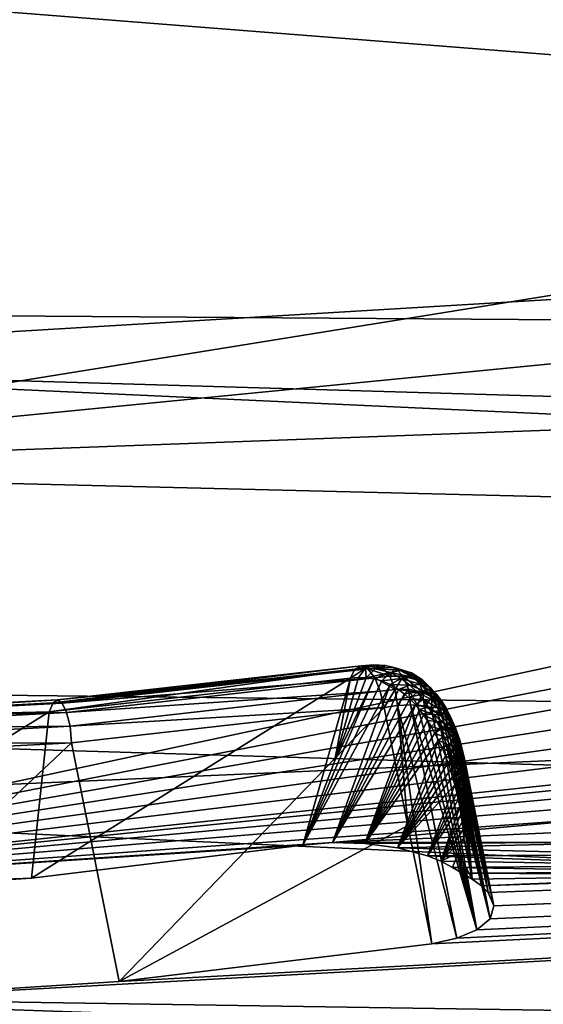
# Model space of a CAD drawing. Header units: metres. Extents: x -31 to 116, y -84 to 84.
# Tile 334 of 656: x 25.5 to 27.82, y -56.85 to -52.49. Entities that reach past the tile are written whole.
import ezdxf

# ---------------------------------------------------------------- set-up
doc = ezdxf.new("R2010")
doc.units = ezdxf.units.M
doc.layers.add('solid_80010000GA_11_1', color=7, linetype='CONTINUOUS')

msp = doc.modelspace()

# ---------------------------------------------------------------- linework, layer by layer
at = {"layer": 'solid_80010000GA_11_1'}
for points in [[(44.944008, -50.069504, -35.169174), (44.944008, -52.713673, -31.065969), (23.04767, -51.737694, -31.943884)], [(44.944008, -52.713673, -31.065969), (23.04767, -54.017448, -27.916229), (23.04767, -51.737694, -31.943884)], [(12.5, -51.775623, 27.509621), (103, -52.012264, 31.870413), (103, -54.352322, 27.691591)], [(12.5, -53.711914, 23.505838), (12.5, -51.775623, 27.509621), (103, -54.352322, 27.691591)], [(12.5, -51.775642, -27.509588), (103, -54.35323, -27.689806), (103, -52.015404, -31.86529)], [(12.5, -51.775642, -27.509588), (12.5, -53.711929, -23.505802), (103, -54.35323, -27.689806)], [(32.305847, -52.995266, 30.139357), (23.04767, -52.267593, 31.069263), (23.04767, -54.487438, 26.9874)], [(32.305847, -52.995266, 30.139357), (32.387905, -52.35218, 31.245844), (23.04767, -52.267593, 31.069263)], [(44.944008, -52.713673, -31.065969), (44.944008, -55.024616, -26.760374), (23.04767, -54.017448, -27.916229)], [(32.04496, -53.605869, 29.029888), (32.305847, -52.995266, 30.139357), (23.04767, -54.487438, 26.9874)], [(31.608759, -54.171326, 27.943922), (32.04496, -53.605869, 29.029888), (23.04767, -54.487438, 26.9874)], [(12.5, -53.711914, 23.505838), (103, -54.352322, 27.691591), (103, -56.357498, 23.341595)], [(12.5, -55.339149, 19.366802), (12.5, -53.711914, 23.505838), (103, -56.357498, 23.341595)], [(12.5, -53.711929, -23.505802), (103, -56.357452, -23.341688), (103, -54.35323, -27.689806)], [(12.5, -53.711929, -23.505802), (12.5, -55.339161, -19.366768), (103, -56.357452, -23.341688)], [(44.944008, -55.024616, -26.760374), (23.04767, -55.984234, -23.726908), (23.04767, -54.017448, -27.916229)], [(31.004324, -54.68261, 26.905794), (31.608759, -54.171326, 27.943922), (23.04767, -54.487438, 26.9874)], [(31.004324, -54.68261, 26.905794), (23.04767, -54.487438, 26.9874), (23.04767, -56.389107, 22.747948)], [(30.641781, -54.916027, 26.411512), (31.004324, -54.68261, 26.905794), (23.04767, -56.389107, 22.747948)], [(30.242102, -55.133194, 25.938755), (30.641781, -54.916027, 26.411512), (23.04767, -56.389107, 22.747948)], [(44.944008, -55.024616, -26.760374), (44.944008, -56.985374, -22.282122), (23.04767, -55.984234, -23.726908)], [(29.806677, -55.333946, 25.489529), (30.242102, -55.133194, 25.938755), (23.04767, -56.389107, 22.747948)], [(12.5, -55.339149, 19.366802), (103, -56.357498, 23.341595), (103, -58.015087, 18.847979)], [(12.5, -56.648029, 15.116095), (12.5, -55.339149, 19.366802), (103, -58.015087, 18.847979)], [(12.5, -55.339161, -19.366768), (103, -58.015034, -18.848118), (103, -56.357452, -23.341688)], [(12.5, -55.339161, -19.366768), (12.5, -56.648037, -15.116065), (103, -58.015034, -18.848118)], [(29.337193, -55.517944, 25.066338), (29.806677, -55.333946, 25.489529), (23.04767, -56.389107, 22.747948)], [(25.649391, -55.518707, 22.22127), (27.014053, -55.354046, 22.62125), (26.986858, -55.368507, 22.689796)], [(25.668043, -55.505249, 22.149675), (27.014053, -55.354046, 22.62125), (25.649391, -55.518707, 22.22127)], [(25.668043, -55.505249, 22.149675), (27.044735, -55.367481, 22.554062), (27.014053, -55.354046, 22.62125)], [(26.986858, -55.368507, 22.689796), (27.071064, -55.349289, 22.651485), (27.034273, -55.364811, 22.714455)], [(26.986858, -55.368507, 22.689796), (27.014053, -55.354046, 22.62125), (27.071064, -55.349289, 22.651485)], [(27.014053, -55.354046, 22.62125), (27.108561, -55.36153, 22.588102), (27.071064, -55.349289, 22.651485)], [(27.014053, -55.354046, 22.62125), (27.044735, -55.367481, 22.554062), (27.108561, -55.36153, 22.588102)], [(27.077303, -55.367458, 22.744572), (27.034273, -55.364811, 22.714455), (27.071064, -55.349289, 22.651485)], [(27.122309, -55.352005, 22.68816), (27.071064, -55.349289, 22.651485), (27.108561, -55.36153, 22.588102)], [(27.122309, -55.352005, 22.68816), (27.077303, -55.367458, 22.744572), (27.071064, -55.349289, 22.651485)], [(27.194206, -55.373047, 22.744238), (27.077303, -55.367458, 22.744572), (27.122309, -55.352005, 22.68816)], [(27.165676, -55.363613, 22.629475), (27.122309, -55.352005, 22.68816), (27.108561, -55.36153, 22.588102)], [(27.237999, -55.385426, 22.690266), (27.122309, -55.352005, 22.68816), (27.165676, -55.363613, 22.629475)], [(27.237999, -55.385426, 22.690266), (27.194206, -55.373047, 22.744238), (27.122309, -55.352005, 22.68816)], [(25.632374, -55.558414, 22.282747), (26.986858, -55.368507, 22.689796), (26.967093, -55.409115, 22.74988)], [(25.649391, -55.518707, 22.22127), (26.986858, -55.368507, 22.689796), (25.632374, -55.558414, 22.282747)], [(25.688778, -55.519947, 22.078859), (27.044735, -55.367481, 22.554062), (25.668043, -55.505249, 22.149675)], [(25.688778, -55.519947, 22.078859), (27.074648, -55.406708, 22.497471), (27.044735, -55.367481, 22.554062)], [(26.967093, -55.409115, 22.74988), (27.034273, -55.364811, 22.714455), (27.003269, -55.4062, 22.768272)], [(26.967093, -55.409115, 22.74988), (26.986858, -55.368507, 22.689796), (27.034273, -55.364811, 22.714455)], [(27.036783, -55.408058, 22.791006), (27.003269, -55.4062, 22.768272), (27.034273, -55.364811, 22.714455)], [(27.077303, -55.367458, 22.744572), (27.036783, -55.408058, 22.791006), (27.034273, -55.364811, 22.714455)], [(27.143993, -55.384003, 22.792549), (27.036783, -55.408058, 22.791006), (27.077303, -55.367458, 22.744572)], [(27.143993, -55.384003, 22.792549), (27.070898, -55.411682, 22.813581), (27.036783, -55.408058, 22.791006)], [(27.044735, -55.367481, 22.554062), (27.141571, -55.399681, 22.533073), (27.108561, -55.36153, 22.588102)], [(27.044735, -55.367481, 22.554062), (27.074648, -55.406708, 22.497471), (27.141571, -55.399681, 22.533073)], [(27.143993, -55.384003, 22.792549), (27.106398, -55.421108, 22.838037), (27.070898, -55.411682, 22.813581)], [(27.074648, -55.406708, 22.497471), (27.165476, -55.458584, 22.494104), (27.141571, -55.399681, 22.533073)], [(27.194206, -55.373047, 22.744238), (27.143993, -55.384003, 22.792549), (27.077303, -55.367458, 22.744572)], [(27.143993, -55.384003, 22.792549), (27.192677, -55.40987, 22.830349), (27.106398, -55.421108, 22.838037)], [(27.165676, -55.363613, 22.629475), (27.108561, -55.36153, 22.588102), (27.141571, -55.399681, 22.533073)], [(27.201538, -55.400566, 22.576487), (27.165676, -55.363613, 22.629475), (27.141571, -55.399681, 22.533073)], [(27.201538, -55.400566, 22.576487), (27.141571, -55.399681, 22.533073), (27.165476, -55.458584, 22.494104)], [(27.194206, -55.373047, 22.744238), (27.2435, -55.403702, 22.787657), (27.143993, -55.384003, 22.792549)], [(27.2435, -55.403702, 22.787657), (27.192677, -55.40987, 22.830349), (27.143993, -55.384003, 22.792549)], [(27.22496, -55.45797, 22.536448), (27.201538, -55.400566, 22.576487), (27.165476, -55.458584, 22.494104)], [(27.269978, -55.419495, 22.637342), (27.165676, -55.363613, 22.629475), (27.201538, -55.400566, 22.576487)], [(27.269978, -55.419495, 22.637342), (27.237999, -55.385426, 22.690266), (27.165676, -55.363613, 22.629475)], [(27.2435, -55.403702, 22.787657), (27.280247, -55.437279, 22.823271), (27.192677, -55.40987, 22.830349)], [(27.285891, -55.416798, 22.737852), (27.2435, -55.403702, 22.787657), (27.194206, -55.373047, 22.744238)], [(27.237999, -55.385426, 22.690266), (27.285891, -55.416798, 22.737852), (27.194206, -55.373047, 22.744238)], [(27.286106, -55.471115, 22.592062), (27.201538, -55.400566, 22.576487), (27.22496, -55.45797, 22.536448)], [(27.286106, -55.471115, 22.592062), (27.269978, -55.419495, 22.637342), (27.201538, -55.400566, 22.576487)], [(27.315189, -55.447636, 22.686474), (27.285891, -55.416798, 22.737852), (27.237999, -55.385426, 22.690266)], [(27.269978, -55.419495, 22.637342), (27.315189, -55.447636, 22.686474), (27.237999, -55.385426, 22.690266)], [(27.320465, -55.450779, 22.777115), (27.280247, -55.437279, 22.823271), (27.2435, -55.403702, 22.787657)], [(27.285891, -55.416798, 22.737852), (27.320465, -55.450779, 22.777115), (27.2435, -55.403702, 22.787657)], [(26.967093, -55.409115, 22.74988), (26.755745, -56.148853, 23.502787), (25.553888, -56.295174, 23.094933)], [(25.632374, -55.558414, 22.282747), (26.967093, -55.409115, 22.74988), (25.553888, -56.295174, 23.094933)], [(25.708649, -55.560871, 22.018929), (27.074648, -55.406708, 22.497471), (25.688778, -55.519947, 22.078859)], [(25.708649, -55.560871, 22.018929), (27.099628, -55.466518, 22.459442), (27.074648, -55.406708, 22.497471)], [(26.896292, -55.778374, 23.146826), (26.755745, -56.148853, 23.502787), (26.967093, -55.409115, 22.74988)], [(27.070898, -55.411682, 22.813581), (26.755745, -56.148853, 23.502787), (26.896292, -55.778374, 23.146826)], [(27.070898, -55.411682, 22.813581), (27.106398, -55.421108, 22.838037), (26.755745, -56.148853, 23.502787)], [(27.106398, -55.421108, 22.838037), (27.14308, -55.436729, 22.864008), (26.755745, -56.148853, 23.502787)], [(27.14308, -55.436729, 22.864008), (26.888149, -56.137028, 23.536854), (26.755745, -56.148853, 23.502787)], [(27.14308, -55.436729, 22.864008), (27.180405, -55.459259, 22.891426), (26.888149, -56.137028, 23.536854)], [(26.896292, -55.778374, 23.146826), (27.003269, -55.4062, 22.768272), (27.036783, -55.408058, 22.791006)], [(26.896292, -55.778374, 23.146826), (26.967093, -55.409115, 22.74988), (27.003269, -55.4062, 22.768272)], [(27.070898, -55.411682, 22.813581), (26.896292, -55.778374, 23.146826), (27.036783, -55.408058, 22.791006)], [(27.074648, -55.406708, 22.497471), (27.099628, -55.466518, 22.459442), (27.165476, -55.458584, 22.494104)], [(27.192677, -55.40987, 22.830349), (27.14308, -55.436729, 22.864008), (27.106398, -55.421108, 22.838037)], [(27.192677, -55.40987, 22.830349), (27.230984, -55.439491, 22.861937), (27.14308, -55.436729, 22.864008)], [(27.230984, -55.439491, 22.861937), (27.180405, -55.459259, 22.891426), (27.14308, -55.436729, 22.864008)], [(27.230984, -55.439491, 22.861937), (27.262405, -55.470718, 22.889269), (27.180405, -55.459259, 22.891426)], [(27.280247, -55.437279, 22.823271), (27.230984, -55.439491, 22.861937), (27.192677, -55.40987, 22.830349)], [(27.280247, -55.437279, 22.823271), (27.309124, -55.471531, 22.853666), (27.230984, -55.439491, 22.861937)], [(27.309124, -55.471531, 22.853666), (27.262405, -55.470718, 22.889269), (27.230984, -55.439491, 22.861937)], [(27.328091, -55.492851, 22.639225), (27.315189, -55.447636, 22.686474), (27.269978, -55.419495, 22.637342)], [(27.286106, -55.471115, 22.592062), (27.328091, -55.492851, 22.639225), (27.269978, -55.419495, 22.637342)], [(27.346888, -55.485134, 22.810751), (27.309124, -55.471531, 22.853666), (27.280247, -55.437279, 22.823271)], [(27.320465, -55.450779, 22.777115), (27.346888, -55.485134, 22.810751), (27.280247, -55.437279, 22.823271)], [(27.347729, -55.478619, 22.728004), (27.320465, -55.450779, 22.777115), (27.285891, -55.416798, 22.737852)], [(27.315189, -55.447636, 22.686474), (27.347729, -55.478619, 22.728004), (27.285891, -55.416798, 22.737852)], [(27.359324, -55.518108, 22.680752), (27.347729, -55.478619, 22.728004), (27.315189, -55.447636, 22.686474)], [(27.328091, -55.492851, 22.639225), (27.359324, -55.518108, 22.680752), (27.315189, -55.447636, 22.686474)], [(25.708649, -55.560871, 22.018929), (25.72484, -55.622063, 21.978325), (27.099628, -55.466518, 22.459442)], [(25.72484, -55.622063, 21.978325), (27.115999, -55.538261, 22.445606), (27.099628, -55.466518, 22.459442)], [(27.180405, -55.459259, 22.891426), (27.205391, -55.478268, 22.910311), (26.888149, -56.137028, 23.536854)], [(27.205391, -55.478268, 22.910311), (27.230217, -55.500565, 22.929575), (26.888149, -56.137028, 23.536854)], [(27.099628, -55.466518, 22.459442), (27.115999, -55.538261, 22.445606), (27.165476, -55.458584, 22.494104)], [(27.165476, -55.458584, 22.494104), (27.115999, -55.538261, 22.445606), (27.175999, -55.530354, 22.476248)], [(27.22496, -55.45797, 22.536448), (27.165476, -55.458584, 22.494104), (27.175999, -55.530354, 22.476248)], [(27.22496, -55.45797, 22.536448), (27.175999, -55.530354, 22.476248), (27.232613, -55.527531, 22.515085)], [(27.262405, -55.470718, 22.889269), (27.205391, -55.478268, 22.910311), (27.180405, -55.459259, 22.891426)], [(27.262405, -55.470718, 22.889269), (27.230217, -55.500565, 22.929575), (27.205391, -55.478268, 22.910311)], [(27.22496, -55.45797, 22.536448), (27.232613, -55.527531, 22.515085), (27.263969, -55.529526, 22.541412)], [(27.286106, -55.471115, 22.592062), (27.22496, -55.45797, 22.536448), (27.263969, -55.529526, 22.541412)], [(27.262405, -55.470718, 22.889269), (27.288969, -55.502781, 22.913588), (27.230217, -55.500565, 22.929575)], [(27.332706, -55.505848, 22.88047), (27.288969, -55.502781, 22.913588), (27.262405, -55.470718, 22.889269)], [(27.309124, -55.471531, 22.853666), (27.332706, -55.505848, 22.88047), (27.262405, -55.470718, 22.889269)], [(27.286106, -55.471115, 22.592062), (27.263969, -55.529526, 22.541412), (27.295437, -55.536503, 22.571598)], [(27.286106, -55.471115, 22.592062), (27.295437, -55.536503, 22.571598), (27.328091, -55.492851, 22.639225)], [(27.367941, -55.519318, 22.840502), (27.332706, -55.505848, 22.88047), (27.309124, -55.471531, 22.853666)], [(27.346888, -55.485134, 22.810751), (27.367941, -55.519318, 22.840502), (27.309124, -55.471531, 22.853666)], [(27.372467, -55.510319, 22.764231), (27.346888, -55.485134, 22.810751), (27.320465, -55.450779, 22.777115)], [(27.347729, -55.478619, 22.728004), (27.372467, -55.510319, 22.764231), (27.320465, -55.450779, 22.777115)], [(27.392031, -55.542164, 22.796703), (27.367941, -55.519318, 22.840502), (27.346888, -55.485134, 22.810751)], [(27.372467, -55.510319, 22.764231), (27.392031, -55.542164, 22.796703), (27.346888, -55.485134, 22.810751)], [(27.383627, -55.544949, 22.718111), (27.372467, -55.510319, 22.764231), (27.347729, -55.478619, 22.728004)], [(27.359324, -55.518108, 22.680752), (27.383627, -55.544949, 22.718111), (27.347729, -55.478619, 22.728004)], [(28.83744, -55.684433, 24.672749), (29.337193, -55.517944, 25.066338), (23.04767, -56.389107, 22.747948)], [(25.668043, -55.505249, 22.149675), (25.649391, -55.518707, 22.22127), (24.255337, -55.591526, 21.935373)], [(24.264912, -55.57888, 21.861864), (25.668043, -55.505249, 22.149675), (24.255337, -55.591526, 21.935373)], [(24.255337, -55.591526, 21.935373), (25.649391, -55.518707, 22.22127), (25.632374, -55.558414, 22.282747)], [(25.688778, -55.519947, 22.078859), (25.668043, -55.505249, 22.149675), (24.264912, -55.57888, 21.861864)], [(24.275099, -55.594463, 21.788961), (25.688778, -55.519947, 22.078859), (24.264912, -55.57888, 21.861864)], [(25.708649, -55.560871, 22.018929), (25.688778, -55.519947, 22.078859), (24.275099, -55.594463, 21.788961)], [(27.230217, -55.500565, 22.929575), (27.254782, -55.526199, 22.94912), (26.888149, -56.137028, 23.536854)], [(27.254782, -55.526199, 22.94912), (27.030684, -56.14069, 23.534685), (26.888149, -56.137028, 23.536854)], [(27.254782, -55.526199, 22.94912), (27.272926, -55.547665, 22.963917), (27.030684, -56.14069, 23.534685)], [(27.175999, -55.530354, 22.476248), (27.115999, -55.538261, 22.445606), (27.221914, -56.062237, 22.450974)], [(27.232613, -55.527531, 22.515085), (27.175999, -55.530354, 22.476248), (27.43874, -56.56134, 22.523781)], [(27.175999, -55.530354, 22.476248), (27.327827, -56.586235, 22.456341), (27.43874, -56.56134, 22.523781)], [(27.175999, -55.530354, 22.476248), (27.221914, -56.062237, 22.450974), (27.327827, -56.586235, 22.456341)], [(27.288969, -55.502781, 22.913588), (27.254782, -55.526199, 22.94912), (27.230217, -55.500565, 22.929575)], [(27.232613, -55.527531, 22.515085), (27.43874, -56.56134, 22.523781), (27.528032, -56.523815, 22.622425)], [(27.263969, -55.529526, 22.541412), (27.232613, -55.527531, 22.515085), (27.528032, -56.523815, 22.622425)], [(27.288969, -55.502781, 22.913588), (27.311932, -55.535332, 22.935684), (27.254782, -55.526199, 22.94912)], [(27.311932, -55.535332, 22.935684), (27.272926, -55.547665, 22.963917), (27.254782, -55.526199, 22.94912)], [(27.295437, -55.536503, 22.571598), (27.263969, -55.529526, 22.541412), (27.528032, -56.523815, 22.622425)], [(27.311932, -55.535332, 22.935684), (27.332079, -55.568222, 22.956059), (27.272926, -55.547665, 22.963917)], [(27.35253, -55.540043, 22.904703), (27.311932, -55.535332, 22.935684), (27.288969, -55.502781, 22.913588)], [(27.332706, -55.505848, 22.88047), (27.35253, -55.540043, 22.904703), (27.288969, -55.502781, 22.913588)], [(27.328091, -55.492851, 22.639225), (27.295437, -55.536503, 22.571598), (27.32645, -55.548649, 22.605743)], [(27.369509, -55.574097, 22.927004), (27.332079, -55.568222, 22.956059), (27.311932, -55.535332, 22.935684)], [(27.35253, -55.540043, 22.904703), (27.369509, -55.574097, 22.927004), (27.311932, -55.535332, 22.935684)], [(27.328091, -55.492851, 22.639225), (27.32645, -55.548649, 22.605743), (27.359324, -55.518108, 22.680752)], [(27.359324, -55.518108, 22.680752), (27.32645, -55.548649, 22.605743), (27.356367, -55.566624, 22.643669)], [(27.385252, -55.553211, 22.867468), (27.35253, -55.540043, 22.904703), (27.332706, -55.505848, 22.88047)], [(27.367941, -55.519318, 22.840502), (27.385252, -55.553211, 22.867468), (27.332706, -55.505848, 22.88047)], [(27.359324, -55.518108, 22.680752), (27.356367, -55.566624, 22.643669), (27.375395, -55.581997, 22.670946)], [(27.359324, -55.518108, 22.680752), (27.375395, -55.581997, 22.670946), (27.383627, -55.544949, 22.718111)], [(27.407965, -55.573967, 22.826429), (27.385252, -55.553211, 22.867468), (27.367941, -55.519318, 22.840502)], [(27.392031, -55.542164, 22.796703), (27.407965, -55.573967, 22.826429), (27.367941, -55.519318, 22.840502)], [(27.403141, -55.572674, 22.752377), (27.392031, -55.542164, 22.796703), (27.372467, -55.510319, 22.764231)], [(27.383627, -55.544949, 22.718111), (27.403141, -55.572674, 22.752377), (27.372467, -55.510319, 22.764231)], [(25.632374, -55.558414, 22.282747), (24.309805, -56.374855, 22.84198), (24.246378, -55.63018, 21.998972)], [(24.255337, -55.591526, 21.935373), (25.632374, -55.558414, 22.282747), (24.246378, -55.63018, 21.998972)], [(24.284451, -55.636219, 21.72707), (25.708649, -55.560871, 22.018929), (24.275099, -55.594463, 21.788961)], [(24.284451, -55.636219, 21.72707), (25.72484, -55.622063, 21.978325), (25.708649, -55.560871, 22.018929)], [(25.632374, -55.558414, 22.282747), (25.553888, -56.295174, 23.094933), (24.309805, -56.374855, 22.84198)], [(25.72484, -55.622063, 21.978325), (25.730364, -55.694927, 21.961842), (27.115999, -55.538261, 22.445606)], [(27.115999, -55.538261, 22.445606), (25.730364, -55.694927, 21.961842), (25.942295, -56.752953, 21.964745)], [(27.221914, -56.062237, 22.450974), (27.115999, -55.538261, 22.445606), (25.942295, -56.752953, 21.964745)], [(27.272926, -55.547665, 22.963917), (27.290754, -55.571049, 22.978786), (27.030684, -56.14069, 23.534685)], [(27.290754, -55.571049, 22.978786), (27.308229, -55.596386, 22.993692), (27.030684, -56.14069, 23.534685)], [(27.332079, -55.568222, 22.956059), (27.290754, -55.571049, 22.978786), (27.272926, -55.547665, 22.963917)], [(27.332079, -55.568222, 22.956059), (27.34993, -55.60136, 22.97504), (27.290754, -55.571049, 22.978786)], [(27.34993, -55.60136, 22.97504), (27.308229, -55.596386, 22.993692), (27.290754, -55.571049, 22.978786)], [(27.32645, -55.548649, 22.605743), (27.295437, -55.536503, 22.571598), (27.528032, -56.523815, 22.622425)], [(27.356367, -55.566624, 22.643669), (27.32645, -55.548649, 22.605743), (27.528032, -56.523815, 22.622425)], [(27.384233, -55.608028, 22.947781), (27.34993, -55.60136, 22.97504), (27.332079, -55.568222, 22.956059)], [(27.369509, -55.574097, 22.927004), (27.384233, -55.608028, 22.947781), (27.332079, -55.568222, 22.956059)], [(27.39978, -55.586834, 22.892342), (27.369509, -55.574097, 22.927004), (27.35253, -55.540043, 22.904703)], [(27.385252, -55.553211, 22.867468), (27.39978, -55.586834, 22.892342), (27.35253, -55.540043, 22.904703)], [(27.356367, -55.566624, 22.643669), (27.528032, -56.523815, 22.622425), (27.585955, -56.474529, 22.748264)], [(27.375395, -55.581997, 22.670946), (27.356367, -55.566624, 22.643669), (27.585955, -56.474529, 22.748264)], [(27.412127, -55.620239, 22.915571), (27.384233, -55.608028, 22.947781), (27.369509, -55.574097, 22.927004)], [(27.39978, -55.586834, 22.892342), (27.412127, -55.620239, 22.915571), (27.369509, -55.574097, 22.927004)], [(27.383627, -55.544949, 22.718111), (27.375395, -55.581997, 22.670946), (27.39348, -55.600269, 22.699665)], [(27.383627, -55.544949, 22.718111), (27.39348, -55.600269, 22.699665), (27.403141, -55.572674, 22.752377)], [(27.421177, -55.605705, 22.854052), (27.39978, -55.586834, 22.892342), (27.385252, -55.553211, 22.867468)], [(27.407965, -55.573967, 22.826429), (27.421177, -55.605705, 22.854052), (27.385252, -55.553211, 22.867468)], [(27.419159, -55.600952, 22.784281), (27.407965, -55.573967, 22.826429), (27.392031, -55.542164, 22.796703)], [(27.403141, -55.572674, 22.752377), (27.419159, -55.600952, 22.784281), (27.392031, -55.542164, 22.796703)], [(27.403141, -55.572674, 22.752377), (27.39348, -55.600269, 22.699665), (27.41048, -55.621399, 22.729811)], [(27.403141, -55.572674, 22.752377), (27.41048, -55.621399, 22.729811), (27.419159, -55.600952, 22.784281)], [(27.43247, -55.629639, 22.81431), (27.421177, -55.605705, 22.854052), (27.407965, -55.573967, 22.826429)], [(27.419159, -55.600952, 22.784281), (27.43247, -55.629639, 22.81431), (27.407965, -55.573967, 22.826429)], [(24.284451, -55.636219, 21.72707), (24.291643, -55.698074, 21.684908), (25.72484, -55.622063, 21.978325)], [(25.72484, -55.622063, 21.978325), (24.291643, -55.698074, 21.684908), (25.730364, -55.694927, 21.961842)], [(27.308229, -55.596386, 22.993692), (27.3253, -55.623707, 23.008602), (27.030684, -56.14069, 23.534685)], [(27.34993, -55.60136, 22.97504), (27.3253, -55.623707, 23.008602), (27.308229, -55.596386, 22.993692)], [(27.34993, -55.60136, 22.97504), (27.365871, -55.634708, 22.992874), (27.3253, -55.623707, 23.008602)], [(27.397133, -55.641861, 22.967337), (27.365871, -55.634708, 22.992874), (27.34993, -55.60136, 22.97504)], [(27.384233, -55.608028, 22.947781), (27.397133, -55.641861, 22.967337), (27.34993, -55.60136, 22.97504)], [(27.39348, -55.600269, 22.699665), (27.375395, -55.581997, 22.670946), (27.585955, -56.474529, 22.748264)], [(27.422726, -55.653469, 22.937487), (27.397133, -55.641861, 22.967337), (27.384233, -55.608028, 22.947781)], [(27.412127, -55.620239, 22.915571), (27.422726, -55.653469, 22.937487), (27.384233, -55.608028, 22.947781)], [(27.41048, -55.621399, 22.729811), (27.39348, -55.600269, 22.699665), (27.585955, -56.474529, 22.748264)], [(27.432243, -55.637394, 22.879995), (27.412127, -55.620239, 22.915571), (27.39978, -55.586834, 22.892342)], [(27.421177, -55.605705, 22.854052), (27.432243, -55.637394, 22.879995), (27.39978, -55.586834, 22.892342)], [(27.419159, -55.600952, 22.784281), (27.41048, -55.621399, 22.729811), (27.422424, -55.639107, 22.753325)], [(27.422424, -55.639107, 22.753325), (27.41048, -55.621399, 22.729811), (27.585955, -56.474529, 22.748264)], [(27.441582, -55.669041, 22.904581), (27.422726, -55.653469, 22.937487), (27.412127, -55.620239, 22.915571)], [(27.432243, -55.637394, 22.879995), (27.441582, -55.669041, 22.904581), (27.412127, -55.620239, 22.915571)], [(27.419159, -55.600952, 22.784281), (27.422424, -55.639107, 22.753325), (27.43247, -55.629639, 22.81431)], [(27.443592, -55.658649, 22.842798), (27.432243, -55.637394, 22.879995), (27.421177, -55.605705, 22.854052)], [(27.43247, -55.629639, 22.81431), (27.443592, -55.658649, 22.842798), (27.421177, -55.605705, 22.854052)], [(27.3253, -55.623707, 23.008602), (27.341852, -55.652992, 23.023468), (27.030684, -56.14069, 23.534685)], [(27.341852, -55.652992, 23.023468), (27.357861, -55.684296, 23.038261), (27.030684, -56.14069, 23.534685)], [(27.365871, -55.634708, 22.992874), (27.341852, -55.652992, 23.023468), (27.3253, -55.623707, 23.008602)], [(27.365871, -55.634708, 22.992874), (27.380184, -55.668228, 23.009737), (27.341852, -55.652992, 23.023468)], [(27.380184, -55.668228, 23.009737), (27.357861, -55.684296, 23.038261), (27.341852, -55.652992, 23.023468)], [(27.408504, -55.675625, 22.985882), (27.380184, -55.668228, 23.009737), (27.365871, -55.634708, 22.992874)], [(27.397133, -55.641861, 22.967337), (27.408504, -55.675625, 22.985882), (27.365871, -55.634708, 22.992874)], [(27.431881, -55.686573, 22.958321), (27.408504, -55.675625, 22.985882), (27.397133, -55.641861, 22.967337)], [(27.422726, -55.653469, 22.937487), (27.431881, -55.686573, 22.958321), (27.397133, -55.641861, 22.967337)], [(27.43247, -55.629639, 22.81431), (27.422424, -55.639107, 22.753325), (27.433599, -55.658417, 22.777563)], [(27.422424, -55.639107, 22.753325), (27.585955, -56.474529, 22.748264), (27.60342, -56.417946, 22.888922)], [(27.433599, -55.658417, 22.777563), (27.422424, -55.639107, 22.753325), (27.60342, -56.417946, 22.888922)], [(27.44948, -55.70068, 22.928034), (27.431881, -55.686573, 22.958321), (27.422726, -55.653469, 22.937487)], [(27.441582, -55.669041, 22.904581), (27.44948, -55.70068, 22.928034), (27.422726, -55.653469, 22.937487)], [(27.452902, -55.687927, 22.869999), (27.441582, -55.669041, 22.904581), (27.432243, -55.637394, 22.879995)], [(27.443592, -55.658649, 22.842798), (27.452902, -55.687927, 22.869999), (27.432243, -55.637394, 22.879995)], [(27.43247, -55.629639, 22.81431), (27.433599, -55.658417, 22.777563), (27.443949, -55.67939, 22.802494)], [(27.43247, -55.629639, 22.81431), (27.443949, -55.67939, 22.802494), (27.443592, -55.658649, 22.842798)], [(27.443949, -55.67939, 22.802494), (27.433599, -55.658417, 22.777563), (27.60342, -56.417946, 22.888922)], [(27.443592, -55.658649, 22.842798), (27.443949, -55.67939, 22.802494), (27.453419, -55.702095, 22.828072)], [(27.443592, -55.658649, 22.842798), (27.453419, -55.702095, 22.828072), (27.452902, -55.687927, 22.869999)], [(28.307953, -55.833866, 24.309553), (28.83744, -55.684433, 24.672749), (23.04767, -56.389107, 22.747948)], [(24.291643, -55.698074, 21.684908), (24.294418, -55.770954, 21.668823), (25.730364, -55.694927, 21.961842)], [(25.730364, -55.694927, 21.961842), (24.294418, -55.770954, 21.668823), (24.505907, -56.844608, 21.656111)], [(25.730364, -55.694927, 21.961842), (24.505907, -56.844608, 21.656111), (25.942295, -56.752953, 21.964745)], [(27.357861, -55.684296, 23.038261), (27.175976, -56.160854, 23.49333), (27.030684, -56.14069, 23.534685)], [(27.357861, -55.684296, 23.038261), (27.373297, -55.717686, 23.052944), (27.175976, -56.160854, 23.49333)], [(27.380184, -55.668228, 23.009737), (27.393051, -55.701908, 23.025738), (27.357861, -55.684296, 23.038261)], [(27.393051, -55.701908, 23.025738), (27.373297, -55.717686, 23.052944), (27.357861, -55.684296, 23.038261)], [(27.393051, -55.701908, 23.025738), (27.404627, -55.735741, 23.040974), (27.373297, -55.717686, 23.052944)], [(27.418539, -55.709351, 23.003551), (27.393051, -55.701908, 23.025738), (27.380184, -55.668228, 23.009737)], [(27.408504, -55.675625, 22.985882), (27.418539, -55.709351, 23.003551), (27.380184, -55.668228, 23.009737)], [(27.427397, -55.743053, 23.020454), (27.404627, -55.735741, 23.040974), (27.393051, -55.701908, 23.025738)], [(27.418539, -55.709351, 23.003551), (27.427397, -55.743053, 23.020454), (27.393051, -55.701908, 23.025738)], [(27.439774, -55.719589, 22.97822), (27.418539, -55.709351, 23.003551), (27.408504, -55.675625, 22.985882)], [(27.431881, -55.686573, 22.958321), (27.439774, -55.719589, 22.97822), (27.408504, -55.675625, 22.985882)], [(27.44656, -55.752548, 22.997309), (27.427397, -55.743053, 23.020454), (27.418539, -55.709351, 23.003551)], [(27.439774, -55.719589, 22.97822), (27.44656, -55.752548, 22.997309), (27.418539, -55.709351, 23.003551)], [(27.456118, -55.732319, 22.950504), (27.439774, -55.719589, 22.97822), (27.431881, -55.686573, 22.958321)], [(27.44948, -55.70068, 22.928034), (27.456118, -55.732319, 22.950504), (27.431881, -55.686573, 22.958321)], [(27.460674, -55.717438, 22.896103), (27.44948, -55.70068, 22.928034), (27.441582, -55.669041, 22.904581)], [(27.452902, -55.687927, 22.869999), (27.460674, -55.717438, 22.896103), (27.441582, -55.669041, 22.904581)], [(27.453419, -55.702095, 22.828072), (27.443949, -55.67939, 22.802494), (27.60342, -56.417946, 22.888922)], [(27.467081, -55.747162, 22.921232), (27.456118, -55.732319, 22.950504), (27.44948, -55.70068, 22.928034)], [(27.460674, -55.717438, 22.896103), (27.467081, -55.747162, 22.921232), (27.44948, -55.70068, 22.928034)], [(27.452902, -55.687927, 22.869999), (27.453419, -55.702095, 22.828072), (27.461935, -55.726528, 22.854198)], [(27.452902, -55.687927, 22.869999), (27.461935, -55.726528, 22.854198), (27.460674, -55.717438, 22.896103)], [(27.461935, -55.726528, 22.854198), (27.453419, -55.702095, 22.828072), (27.60342, -56.417946, 22.888922)], [(44.944008, -55.718426, 25.284042), (25.942295, -56.752953, 21.964745), (24.505907, -56.844608, 21.656111)], [(44.944008, -57.559288, 20.754623), (44.944008, -55.718426, 25.284042), (24.505907, -56.844608, 21.656111)], [(44.944008, -55.718426, 25.284042), (27.327827, -56.586235, 22.456341), (25.942295, -56.752953, 21.964745)], [(27.373297, -55.717686, 23.052944), (27.388004, -55.753105, 23.067471), (27.175976, -56.160854, 23.49333)], [(27.388004, -55.753105, 23.067471), (27.399218, -55.782951, 23.078953), (27.175976, -56.160854, 23.49333)], [(44.944008, -55.718426, 25.284042), (27.43874, -56.56134, 22.523781), (27.327827, -56.586235, 22.456341)], [(27.404627, -55.735741, 23.040974), (27.388004, -55.753105, 23.067471), (27.373297, -55.717686, 23.052944)], [(27.404627, -55.735741, 23.040974), (27.41506, -55.769714, 23.055536), (27.388004, -55.753105, 23.067471)], [(27.41506, -55.769714, 23.055536), (27.399218, -55.782951, 23.078953), (27.388004, -55.753105, 23.067471)], [(27.435225, -55.776764, 23.036697), (27.41506, -55.769714, 23.055536), (27.404627, -55.735741, 23.040974)], [(27.427397, -55.743053, 23.020454), (27.435225, -55.776764, 23.036697), (27.404627, -55.735741, 23.040974)], [(27.452385, -55.78548, 23.015707), (27.435225, -55.776764, 23.036697), (27.427397, -55.743053, 23.020454)], [(27.44656, -55.752548, 22.997309), (27.452385, -55.78548, 23.015707), (27.427397, -55.743053, 23.020454)], [(44.944008, -55.718426, 25.284042), (27.528032, -56.523815, 22.622425), (27.43874, -56.56134, 22.523781)], [(27.461641, -55.763985, 22.972115), (27.44656, -55.752548, 22.997309), (27.439774, -55.719589, 22.97822)], [(27.456118, -55.732319, 22.950504), (27.461641, -55.763985, 22.972115), (27.439774, -55.719589, 22.97822)], [(27.466194, -55.795689, 22.992987), (27.452385, -55.78548, 23.015707), (27.44656, -55.752548, 22.997309)], [(27.461641, -55.763985, 22.972115), (27.466194, -55.795689, 22.992987), (27.44656, -55.752548, 22.997309)], [(27.472267, -55.777081, 22.945496), (27.461641, -55.763985, 22.972115), (27.456118, -55.732319, 22.950504)], [(27.467081, -55.747162, 22.921232), (27.472267, -55.777081, 22.945496), (27.456118, -55.732319, 22.950504)], [(27.460674, -55.717438, 22.896103), (27.461935, -55.726528, 22.854198), (27.469442, -55.752701, 22.880903)], [(27.460674, -55.717438, 22.896103), (27.469442, -55.752701, 22.880903), (27.467081, -55.747162, 22.921232)], [(27.469442, -55.752701, 22.880903), (27.461935, -55.726528, 22.854198), (27.60342, -56.417946, 22.888922)], [(27.467081, -55.747162, 22.921232), (27.469442, -55.752701, 22.880903), (27.475874, -55.780636, 22.90822)], [(27.467081, -55.747162, 22.921232), (27.475874, -55.780636, 22.90822), (27.472267, -55.777081, 22.945496)], [(27.475874, -55.780636, 22.90822), (27.469442, -55.752701, 22.880903), (27.60342, -56.417946, 22.888922)], [(44.944008, -55.718426, 25.284042), (27.585955, -56.474529, 22.748264), (27.528032, -56.523815, 22.622425)], [(44.944008, -55.718426, 25.284042), (27.547413, -56.3284, 23.105921), (27.577269, -56.357948, 23.034727)], [(28.735497, -56.27998, 23.27763), (27.547413, -56.3284, 23.105921), (44.944008, -55.718426, 25.284042)], [(44.944008, -55.718426, 25.284042), (27.577269, -56.357948, 23.034727), (27.60342, -56.417946, 22.888922)], [(44.944008, -55.718426, 25.284042), (27.60342, -56.417946, 22.888922), (27.585955, -56.474529, 22.748264)], [(27.399218, -55.782951, 23.078953), (27.409939, -55.814213, 23.090282), (27.175976, -56.160854, 23.49333)], [(27.41506, -55.769714, 23.055536), (27.424442, -55.803825, 23.069475), (27.399218, -55.782951, 23.078953)], [(27.424442, -55.803825, 23.069475), (27.409939, -55.814213, 23.090282), (27.399218, -55.782951, 23.078953)], [(27.442114, -55.810493, 23.052343), (27.424442, -55.803825, 23.069475), (27.41506, -55.769714, 23.055536)], [(27.435225, -55.776764, 23.036697), (27.442114, -55.810493, 23.052343), (27.41506, -55.769714, 23.055536)], [(27.457333, -55.818409, 23.03348), (27.442114, -55.810493, 23.052343), (27.435225, -55.776764, 23.036697)], [(27.452385, -55.78548, 23.015707), (27.457333, -55.818409, 23.03348), (27.435225, -55.776764, 23.036697)], [(27.469856, -55.827446, 23.013189), (27.457333, -55.818409, 23.03348), (27.452385, -55.78548, 23.015707)], [(27.466194, -55.795689, 22.992987), (27.469856, -55.827446, 23.013189), (27.452385, -55.78548, 23.015707)], [(27.476372, -55.807182, 22.968998), (27.466194, -55.795689, 22.992987), (27.461641, -55.763985, 22.972115)], [(27.472267, -55.777081, 22.945496), (27.476372, -55.807182, 22.968998), (27.461641, -55.763985, 22.972115)], [(27.479477, -55.837456, 22.9918), (27.469856, -55.827446, 23.013189), (27.466194, -55.795689, 22.992987)], [(27.476372, -55.807182, 22.968998), (27.479477, -55.837456, 22.9918), (27.466194, -55.795689, 22.992987)], [(27.472267, -55.777081, 22.945496), (27.475874, -55.780636, 22.90822), (27.481144, -55.810326, 22.935995)], [(27.472267, -55.777081, 22.945496), (27.481144, -55.810326, 22.935995), (27.476372, -55.807182, 22.968998)], [(27.475874, -55.780636, 22.90822), (27.60342, -56.417946, 22.888922), (27.577269, -56.357948, 23.034727)], [(27.481144, -55.810326, 22.935995), (27.475874, -55.780636, 22.90822), (27.577269, -56.357948, 23.034727)], [(28.199362, -55.872414, 24.216059), (28.307953, -55.833866, 24.309553), (23.04767, -56.389107, 22.747948)], [(27.409939, -55.814213, 23.090282), (27.420097, -55.846889, 23.101435), (27.175976, -56.160854, 23.49333)], [(27.424442, -55.803825, 23.069475), (27.432827, -55.838074, 23.082825), (27.409939, -55.814213, 23.090282)], [(27.432827, -55.838074, 23.082825), (27.420097, -55.846889, 23.101435), (27.409939, -55.814213, 23.090282)], [(27.432827, -55.838074, 23.082825), (27.440273, -55.872452, 23.095617), (27.420097, -55.846889, 23.101435)], [(27.448118, -55.844254, 23.067427), (27.432827, -55.838074, 23.082825), (27.424442, -55.803825, 23.069475)], [(27.442114, -55.810493, 23.052343), (27.448118, -55.844254, 23.067427), (27.424442, -55.803825, 23.069475)], [(27.453291, -55.878059, 23.081985), (27.440273, -55.872452, 23.095617), (27.432827, -55.838074, 23.082825)], [(27.448118, -55.844254, 23.067427), (27.453291, -55.878059, 23.081985), (27.432827, -55.838074, 23.082825)], [(27.461456, -55.851345, 23.050671), (27.448118, -55.844254, 23.067427), (27.442114, -55.810493, 23.052343)], [(27.457333, -55.818409, 23.03348), (27.461456, -55.851345, 23.050671), (27.442114, -55.810493, 23.052343)], [(27.472677, -55.859261, 23.032768), (27.461456, -55.851345, 23.050671), (27.457333, -55.818409, 23.03348)], [(27.469856, -55.827446, 23.013189), (27.472677, -55.859261, 23.032768), (27.457333, -55.818409, 23.03348)], [(27.481634, -55.867893, 23.013945), (27.472677, -55.859261, 23.032768), (27.469856, -55.827446, 23.013189)], [(27.479477, -55.837456, 22.9918), (27.481634, -55.867893, 23.013945), (27.469856, -55.827446, 23.013189)], [(27.476372, -55.807182, 22.968998), (27.481144, -55.810326, 22.935995), (27.484478, -55.835377, 22.958551)], [(27.476372, -55.807182, 22.968998), (27.484478, -55.835377, 22.958551), (27.479477, -55.837456, 22.9918)], [(27.479477, -55.837456, 22.9918), (27.484478, -55.835377, 22.958551), (27.486973, -55.861622, 22.981447)], [(27.479477, -55.837456, 22.9918), (27.486973, -55.861622, 22.981447), (27.481634, -55.867893, 23.013945)], [(27.484478, -55.835377, 22.958551), (27.481144, -55.810326, 22.935995), (27.577269, -56.357948, 23.034727)], [(27.486973, -55.861622, 22.981447), (27.484478, -55.835377, 22.958551), (27.577269, -56.357948, 23.034727)], [(28.132141, -55.920155, 24.102646), (28.199362, -55.872414, 24.216059), (23.04767, -56.389107, 22.747948)], [(27.420097, -55.846889, 23.101435), (27.429573, -55.880917, 23.112394), (27.175976, -56.160854, 23.49333)], [(27.429573, -55.880917, 23.112394), (27.308865, -56.196583, 23.413548), (27.175976, -56.160854, 23.49333)], [(27.429573, -55.880917, 23.112394), (27.438375, -55.916393, 23.123117), (27.308865, -56.196583, 23.413548)], [(27.440273, -55.872452, 23.095617), (27.429573, -55.880917, 23.112394), (27.420097, -55.846889, 23.101435)], [(27.440273, -55.872452, 23.095617), (27.446838, -55.906963, 23.107885), (27.429573, -55.880917, 23.112394)], [(27.446838, -55.906963, 23.107885), (27.438375, -55.916393, 23.123117), (27.429573, -55.880917, 23.112394)], [(27.457691, -55.911915, 23.096058), (27.446838, -55.906963, 23.107885), (27.440273, -55.872452, 23.095617)], [(27.453291, -55.878059, 23.081985), (27.457691, -55.911915, 23.096058), (27.440273, -55.872452, 23.095617)], [(27.464806, -55.884308, 23.067324), (27.453291, -55.878059, 23.081985), (27.448118, -55.844254, 23.067427)], [(27.461456, -55.851345, 23.050671), (27.464806, -55.884308, 23.067324), (27.448118, -55.844254, 23.067427)], [(27.467432, -55.917305, 23.083479), (27.457691, -55.911915, 23.096058), (27.453291, -55.878059, 23.081985)], [(27.464806, -55.884308, 23.067324), (27.467432, -55.917305, 23.083479), (27.453291, -55.878059, 23.081985)], [(27.474705, -55.89114, 23.051767), (27.464806, -55.884308, 23.067324), (27.461456, -55.851345, 23.050671)], [(27.472677, -55.859261, 23.032768), (27.474705, -55.89114, 23.051767), (27.461456, -55.851345, 23.050671)], [(27.475992, -55.923096, 23.070236), (27.467432, -55.917305, 23.083479), (27.464806, -55.884308, 23.067324)], [(27.474705, -55.89114, 23.051767), (27.475992, -55.923096, 23.070236), (27.464806, -55.884308, 23.067324)], [(27.482895, -55.898491, 23.035471), (27.474705, -55.89114, 23.051767), (27.472677, -55.859261, 23.032768)], [(27.481634, -55.867893, 23.013945), (27.482895, -55.898491, 23.035471), (27.472677, -55.859261, 23.032768)], [(27.481634, -55.867893, 23.013945), (27.486973, -55.861622, 22.981447), (27.488579, -55.889069, 23.004633)], [(27.481634, -55.867893, 23.013945), (27.488579, -55.889069, 23.004633), (27.482895, -55.898491, 23.035471)], [(27.488579, -55.889069, 23.004633), (27.486973, -55.861622, 22.981447), (27.577269, -56.357948, 23.034727)], [(28.107334, -55.972126, 23.980614), (28.132141, -55.920155, 24.102646), (23.04767, -56.389107, 22.747948)], [(27.438375, -55.916393, 23.123117), (27.445189, -55.947132, 23.13183), (27.308865, -56.196583, 23.413548)], [(27.446838, -55.906963, 23.107885), (27.452578, -55.941605, 23.119659), (27.438375, -55.916393, 23.123117)], [(27.452578, -55.941605, 23.119659), (27.445189, -55.947132, 23.13183), (27.438375, -55.916393, 23.123117)], [(27.46137, -55.945839, 23.109678), (27.452578, -55.941605, 23.119659), (27.446838, -55.906963, 23.107885)], [(27.457691, -55.911915, 23.096058), (27.46137, -55.945839, 23.109678), (27.446838, -55.906963, 23.107885)], [(27.469385, -55.950356, 23.09918), (27.46137, -55.945839, 23.109678), (27.457691, -55.911915, 23.096058)], [(27.467432, -55.917305, 23.083479), (27.469385, -55.950356, 23.09918), (27.457691, -55.911915, 23.096058)], [(27.476583, -55.955132, 23.088215), (27.469385, -55.950356, 23.09918), (27.467432, -55.917305, 23.083479)], [(27.475992, -55.923096, 23.070236), (27.476583, -55.955132, 23.088215), (27.467432, -55.917305, 23.083479)], [(27.483311, -55.929245, 23.056421), (27.475992, -55.923096, 23.070236), (27.474705, -55.89114, 23.051767)], [(27.482895, -55.898491, 23.035471), (27.483311, -55.929245, 23.056421), (27.474705, -55.89114, 23.051767)], [(27.482929, -55.960144, 23.076836), (27.476583, -55.955132, 23.088215), (27.475992, -55.923096, 23.070236)], [(27.483311, -55.929245, 23.056421), (27.482929, -55.960144, 23.076836), (27.475992, -55.923096, 23.070236)], [(27.482895, -55.898491, 23.035471), (27.488579, -55.889069, 23.004633), (27.489256, -55.917713, 23.027979)], [(27.482895, -55.898491, 23.035471), (27.489256, -55.917713, 23.027979), (27.483311, -55.929245, 23.056421)], [(27.483311, -55.929245, 23.056421), (27.489256, -55.917713, 23.027979), (27.488939, -55.947598, 23.051544)], [(27.489256, -55.917713, 23.027979), (27.488579, -55.889069, 23.004633), (27.577269, -56.357948, 23.034727)], [(27.488939, -55.947598, 23.051544), (27.489256, -55.917713, 23.027979), (27.577269, -56.357948, 23.034727)], [(28.125021, -56.026711, 23.85359), (28.107334, -55.972126, 23.980614), (23.04767, -56.389107, 22.747948)], [(27.445189, -55.947132, 23.13183), (27.451492, -55.978981, 23.140308), (27.308865, -56.196583, 23.413548)], [(27.452578, -55.941605, 23.119659), (27.457533, -55.976372, 23.130962), (27.445189, -55.947132, 23.13183)], [(27.457533, -55.976372, 23.130962), (27.451492, -55.978981, 23.140308), (27.445189, -55.947132, 23.13183)], [(27.464367, -55.979839, 23.122875), (27.457533, -55.976372, 23.130962), (27.452578, -55.941605, 23.119659)], [(27.46137, -55.945839, 23.109678), (27.464367, -55.979839, 23.122875), (27.452578, -55.941605, 23.119659)], [(27.470699, -55.983471, 23.114458), (27.464367, -55.979839, 23.122875), (27.46137, -55.945839, 23.109678)], [(27.469385, -55.950356, 23.09918), (27.470699, -55.983471, 23.114458), (27.46137, -55.945839, 23.109678)], [(27.476513, -55.987259, 23.10574), (27.470699, -55.983471, 23.114458), (27.469385, -55.950356, 23.09918)], [(27.476583, -55.955132, 23.088215), (27.476513, -55.987259, 23.10574), (27.469385, -55.950356, 23.09918)], [(27.481787, -55.991184, 23.096745), (27.476513, -55.987259, 23.10574), (27.476583, -55.955132, 23.088215)], [(27.482929, -55.960144, 23.076836), (27.481787, -55.991184, 23.096745), (27.476583, -55.955132, 23.088215)], [(27.482929, -55.960144, 23.076836), (27.487856, -55.973492, 23.071384), (27.481787, -55.991184, 23.096745)], [(27.483311, -55.929245, 23.056421), (27.488939, -55.947598, 23.051544), (27.482929, -55.960144, 23.076836)], [(27.482929, -55.960144, 23.076836), (27.488939, -55.947598, 23.051544), (27.487856, -55.973492, 23.071384)], [(27.487856, -55.973492, 23.071384), (27.488939, -55.947598, 23.051544), (27.547413, -56.3284, 23.105921)], [(27.488939, -55.947598, 23.051544), (27.577269, -56.357948, 23.034727), (27.547413, -56.3284, 23.105921)], [(44.944008, -56.985374, -22.282122), (23.04767, -57.626736, -19.4), (23.04767, -55.984234, -23.726908)], [(27.451492, -55.978981, 23.140308), (27.368141, -56.220394, 23.35927), (27.308865, -56.196583, 23.413548)], [(27.451492, -55.978981, 23.140308), (27.45719, -56.011887, 23.148542), (27.368141, -56.220394, 23.35927)], [(27.45719, -56.011887, 23.148542), (27.462212, -56.04583, 23.156525), (27.368141, -56.220394, 23.35927)], [(27.457533, -55.976372, 23.130962), (27.461718, -56.011272, 23.1418), (27.451492, -55.978981, 23.140308)], [(27.461718, -56.011272, 23.1418), (27.45719, -56.011887, 23.148542), (27.451492, -55.978981, 23.140308)], [(27.461718, -56.011272, 23.1418), (27.462212, -56.04583, 23.156525), (27.45719, -56.011887, 23.148542)], [(27.466696, -56.013927, 23.135654), (27.461718, -56.011272, 23.1418), (27.457533, -55.976372, 23.130962)], [(27.464367, -55.979839, 23.122875), (27.466696, -56.013927, 23.135654), (27.457533, -55.976372, 23.130962)], [(27.46837, -56.048111, 23.148027), (27.462212, -56.04583, 23.156525), (27.461718, -56.011272, 23.1418)], [(27.466696, -56.013927, 23.135654), (27.46837, -56.048111, 23.148027), (27.461718, -56.011272, 23.1418)], [(27.47139, -56.016663, 23.129326), (27.466696, -56.013927, 23.135654), (27.464367, -55.979839, 23.122875)], [(27.470699, -55.983471, 23.114458), (27.47139, -56.016663, 23.129326), (27.464367, -55.979839, 23.122875)], [(27.47139, -56.016663, 23.129326), (27.46837, -56.048111, 23.148027), (27.466696, -56.013927, 23.135654)], [(27.47579, -56.019482, 23.122824), (27.47139, -56.016663, 23.129326), (27.470699, -55.983471, 23.114458)], [(27.476513, -55.987259, 23.10574), (27.47579, -56.019482, 23.122824), (27.470699, -55.983471, 23.114458)], [(27.479893, -56.022373, 23.116161), (27.47579, -56.019482, 23.122824), (27.476513, -55.987259, 23.10574)], [(27.481787, -55.991184, 23.096745), (27.479893, -56.022373, 23.116161), (27.476513, -55.987259, 23.10574)], [(27.481787, -55.991184, 23.096745), (27.48597, -56.000309, 23.091406), (27.479893, -56.022373, 23.116161)], [(27.479893, -56.022373, 23.116161), (27.48597, -56.000309, 23.091406), (27.483255, -56.028046, 23.111502)], [(27.481787, -55.991184, 23.096745), (27.487856, -55.973492, 23.071384), (27.48597, -56.000309, 23.091406)], [(27.483255, -56.028046, 23.111502), (27.48597, -56.000309, 23.091406), (27.547413, -56.3284, 23.105921)], [(27.48597, -56.000309, 23.091406), (27.487856, -55.973492, 23.071384), (27.547413, -56.3284, 23.105921)], [(28.125021, -56.026711, 23.85359), (23.04767, -56.389107, 22.747948), (26.888149, -56.137028, 23.536854)], [(28.187561, -56.079662, 23.731659), (28.125021, -56.026711, 23.85359), (26.888149, -56.137028, 23.536854)], [(27.462212, -56.04583, 23.156525), (27.466492, -56.080799, 23.164242), (27.368141, -56.220394, 23.35927)], [(27.46837, -56.048111, 23.148027), (27.466492, -56.080799, 23.164242), (27.462212, -56.04583, 23.156525)], [(27.470932, -56.083321, 23.157877), (27.466492, -56.080799, 23.164242), (27.46837, -56.048111, 23.148027)], [(27.474426, -56.051807, 23.139482), (27.46837, -56.048111, 23.148027), (27.47139, -56.016663, 23.129326)], [(27.474426, -56.051807, 23.139482), (27.470932, -56.083321, 23.157877), (27.46837, -56.048111, 23.148027)], [(27.475224, -56.086281, 23.151667), (27.470932, -56.083321, 23.157877), (27.474426, -56.051807, 23.139482)], [(27.47579, -56.019482, 23.122824), (27.474426, -56.051807, 23.139482), (27.47139, -56.016663, 23.129326)], [(27.479685, -56.056702, 23.131609), (27.474426, -56.051807, 23.139482), (27.47579, -56.019482, 23.122824)], [(27.479685, -56.056702, 23.131609), (27.475224, -56.086281, 23.151667), (27.474426, -56.051807, 23.139482)], [(27.475224, -56.086281, 23.151667), (27.479685, -56.056702, 23.131609), (27.506617, -56.299774, 23.173412)], [(27.479893, -56.022373, 23.116161), (27.479685, -56.056702, 23.131609), (27.47579, -56.019482, 23.122824)], [(27.479893, -56.022373, 23.116161), (27.483255, -56.028046, 23.111502), (27.479685, -56.056702, 23.131609)], [(27.479685, -56.056702, 23.131609), (27.483255, -56.028046, 23.111502), (27.506617, -56.299774, 23.173412)], [(27.483255, -56.028046, 23.111502), (27.547413, -56.3284, 23.105921), (27.506617, -56.299774, 23.173412)], [(25.942295, -56.752953, 21.964745), (27.327827, -56.586235, 22.456341), (27.221914, -56.062237, 22.450974)], [(28.279554, -56.135643, 23.603041), (28.187561, -56.079662, 23.731659), (26.888149, -56.137028, 23.536854)], [(27.466492, -56.080799, 23.164242), (27.469805, -56.116806, 23.171585), (27.368141, -56.220394, 23.35927)], [(27.470932, -56.083321, 23.157877), (27.469805, -56.116806, 23.171585), (27.466492, -56.080799, 23.164242)], [(27.475224, -56.086281, 23.151667), (27.469805, -56.116806, 23.171585), (27.470932, -56.083321, 23.157877)], [(27.469805, -56.116806, 23.171585), (27.475224, -56.086281, 23.151667), (27.506617, -56.299774, 23.173412)], [(26.755745, -56.148853, 23.502787), (26.888149, -56.137028, 23.536854), (23.04767, -56.389107, 22.747948)], [(28.279554, -56.135643, 23.603041), (26.888149, -56.137028, 23.536854), (27.030684, -56.14069, 23.534685)], [(28.279554, -56.135643, 23.603041), (27.030684, -56.14069, 23.534685), (27.175976, -56.160854, 23.49333)], [(28.279554, -56.135643, 23.603041), (27.175976, -56.160854, 23.49333), (28.371708, -56.19136, 23.474298)], [(27.444681, -56.182098, 23.234041), (27.368141, -56.220394, 23.35927), (27.469805, -56.116806, 23.171585)], [(27.444681, -56.182098, 23.234041), (27.469805, -56.116806, 23.171585), (27.506617, -56.299774, 23.173412)], [(25.553888, -56.295174, 23.094933), (26.755745, -56.148853, 23.502787), (23.04767, -56.389107, 22.747948)], [(28.371708, -56.19136, 23.474298), (27.175976, -56.160854, 23.49333), (27.308865, -56.196583, 23.413548)], [(27.444681, -56.182098, 23.234041), (27.41958, -56.247334, 23.29644), (27.368141, -56.220394, 23.35927)], [(27.444681, -56.182098, 23.234041), (27.463099, -56.273552, 23.234928), (27.41958, -56.247334, 23.29644)], [(27.444681, -56.182098, 23.234041), (27.506617, -56.299774, 23.173412), (27.463099, -56.273552, 23.234928)], [(28.474997, -56.237465, 23.368305), (28.371708, -56.19136, 23.474298), (27.308865, -56.196583, 23.413548)], [(28.474997, -56.237465, 23.368305), (27.308865, -56.196583, 23.413548), (27.368141, -56.220394, 23.35927)], [(28.474997, -56.237465, 23.368305), (27.368141, -56.220394, 23.35927), (27.41958, -56.247334, 23.29644)], [(28.599676, -56.267235, 23.302221), (28.474997, -56.237465, 23.368305), (27.41958, -56.247334, 23.29644)], [(28.599676, -56.267235, 23.302221), (27.41958, -56.247334, 23.29644), (27.463099, -56.273552, 23.234928)], [(28.735497, -56.27998, 23.27763), (28.599676, -56.267235, 23.302221), (27.463099, -56.273552, 23.234928)], [(28.735497, -56.27998, 23.27763), (27.463099, -56.273552, 23.234928), (27.506617, -56.299774, 23.173412)], [(24.309805, -56.374855, 22.84198), (25.553888, -56.295174, 23.094933), (23.04767, -56.389107, 22.747948)], [(28.735497, -56.27998, 23.27763), (27.506617, -56.299774, 23.173412), (27.547413, -56.3284, 23.105921)], [(12.5, -56.648029, 15.116095), (103, -58.015087, 18.847979), (103, -59.31485, 14.238866)], [(12.5, -57.631004, 10.777947), (12.5, -56.648029, 15.116095), (103, -59.31485, 14.238866)], [(12.5, -56.648037, -15.116065), (103, -59.314892, -14.238695), (103, -58.015034, -18.848118)], [(12.5, -56.648037, -15.116065), (12.5, -57.631008, -10.77793), (103, -59.314892, -14.238695)], [(44.944008, -57.559288, 20.754623), (24.505907, -56.844608, 21.656111), (23.04767, -56.86322, 21.535429)]]:
    msp.add_3dface(points, dxfattribs=at)

doc.saveas('drawing.dxf')
